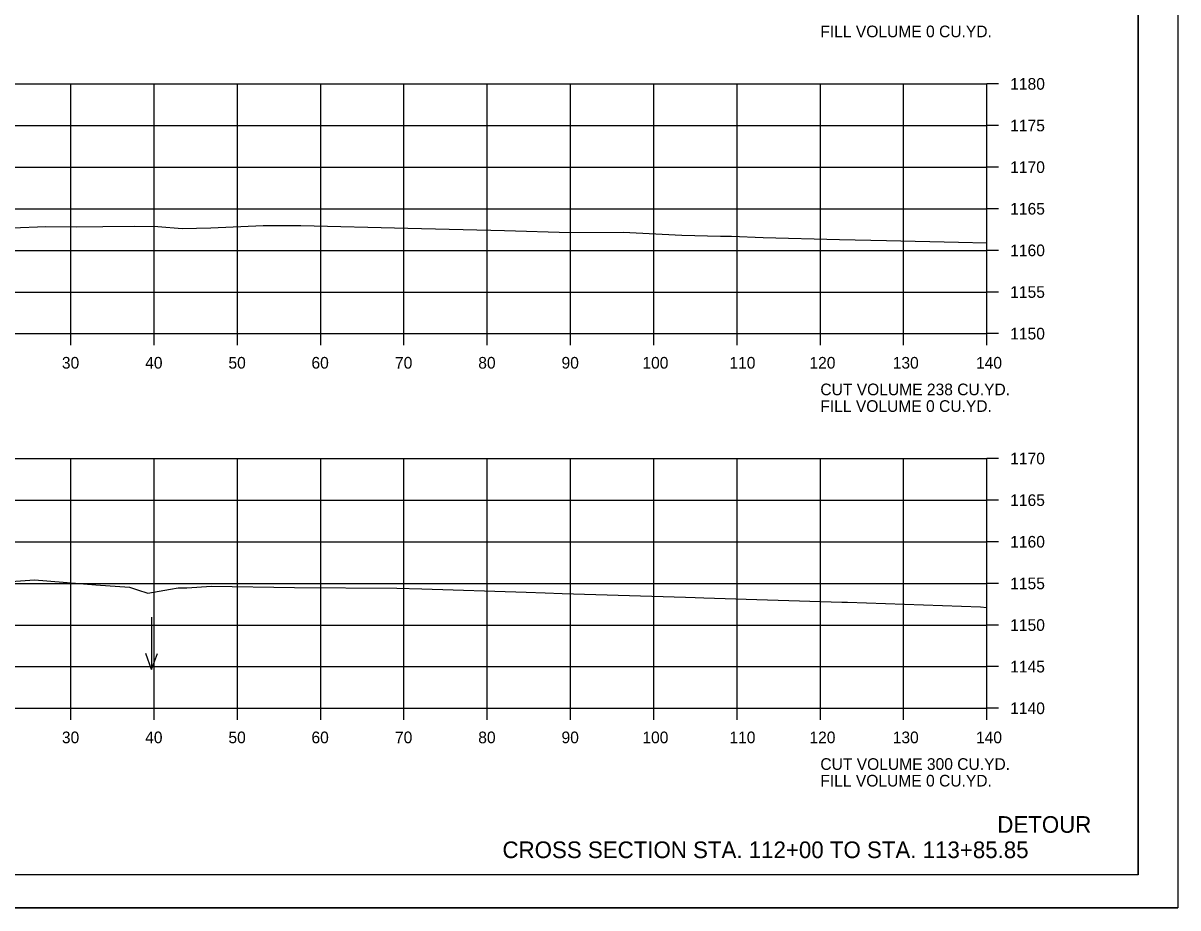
# Model space of a CAD drawing. Extents: x 1368971 to 1374497, y 378717 to 381839.
# Drawn here: x 1372433.2 to 1372571.8, y 381543.3 to 381649.6 of the extents above; entities that cross this region are included whole.
import ezdxf

# ---------------------------------------------------------------- set-up
doc = ezdxf.new("R2010")
doc.units = 0
for name, color, linetype in [('R_Axis', 7, 'Continuous'), ('R_Axis Annot', 7, 'Continuous'), ('R_Border', 7, 'Continuous'), ('R_Draft', 7, 'Continuous'), ('R_Exist Surface', 7, 'Continuous'), ('R_Grid', 7, 'Continuous'), ('R_No Plot', 7, 'Continuous'), ('R_Water Annot', 7, 'Continuous')]:
    doc.layers.add(name, color=color, linetype=linetype)

msp = doc.modelspace()

# ---------------------------------------------------------------- linework, layer by layer
at = {"layer": 'R_Axis'}
for p, q in [((1372548.91, 381612.33), (1372548.91, 381642.33)), ((1372550.31, 381642.33), (1372548.91, 381642.33)), ((1372550.31, 381637.33), (1372548.91, 381637.33)), ((1372550.31, 381632.33), (1372548.91, 381632.33)), ((1372550.31, 381627.33), (1372548.91, 381627.33)), ((1372550.31, 381622.33), (1372548.91, 381622.33)), ((1372550.31, 381617.33), (1372548.91, 381617.33)), ((1372268.91, 381612.33), (1372548.91, 381612.33)), ((1372438.91, 381610.93), (1372438.91, 381612.33)), ((1372448.91, 381610.93), (1372448.91, 381612.33)), ((1372458.91, 381610.93), (1372458.91, 381612.33)), ((1372468.91, 381610.93), (1372468.91, 381612.33)), ((1372478.91, 381610.93), (1372478.91, 381612.33)), ((1372488.91, 381610.93), (1372488.91, 381612.33)), ((1372498.91, 381610.93), (1372498.91, 381612.33)), ((1372508.91, 381610.93), (1372508.91, 381612.33)), ((1372518.91, 381610.93), (1372518.91, 381612.33)), ((1372528.91, 381610.93), (1372528.91, 381612.33)), ((1372538.91, 381610.93), (1372538.91, 381612.33)), ((1372548.91, 381610.93), (1372548.91, 381612.33)), ((1372550.31, 381612.33), (1372548.91, 381612.33)), ((1372548.91, 381567.33), (1372548.91, 381597.33)), ((1372550.31, 381597.33), (1372548.91, 381597.33)), ((1372550.31, 381592.33), (1372548.91, 381592.33)), ((1372550.31, 381587.33), (1372548.91, 381587.33)), ((1372550.31, 381582.33), (1372548.91, 381582.33)), ((1372550.31, 381577.33), (1372548.91, 381577.33)), ((1372550.31, 381572.33), (1372548.91, 381572.33)), ((1372268.91, 381567.33), (1372548.91, 381567.33)), ((1372438.91, 381565.93), (1372438.91, 381567.33)), ((1372448.91, 381565.93), (1372448.91, 381567.33)), ((1372458.91, 381565.93), (1372458.91, 381567.33)), ((1372468.91, 381565.93), (1372468.91, 381567.33)), ((1372478.91, 381565.93), (1372478.91, 381567.33)), ((1372488.91, 381565.93), (1372488.91, 381567.33)), ((1372498.91, 381565.93), (1372498.91, 381567.33)), ((1372508.91, 381565.93), (1372508.91, 381567.33)), ((1372518.91, 381565.93), (1372518.91, 381567.33)), ((1372528.91, 381565.93), (1372528.91, 381567.33)), ((1372538.91, 381565.93), (1372538.91, 381567.33)), ((1372548.91, 381565.93), (1372548.91, 381567.33)), ((1372550.31, 381567.33), (1372548.91, 381567.33))]:
    msp.add_line(p, q, dxfattribs=at)
at = {"layer": 'R_Border'}
for q in [(1372567.09, 381752.79), (1372250.91, 381547.33)]:
    msp.add_line((1372567.09, 381547.33), q, dxfattribs=at)
at = {"layer": 'R_Exist Surface'}
for points in [[(1372431.86, 381625.05), (1372435.91, 381625.19), (1372439.64, 381625.14), (1372442.74, 381625.18), (1372446.5, 381625.23), (1372449.35, 381625.18), (1372452.27, 381624.95), (1372455.71, 381625.05), (1372462.02, 381625.33), (1372466.53, 381625.32), (1372479.38, 381625.01), (1372490.97, 381624.7), (1372498.88, 381624.48), (1372505.23, 381624.5), (1372512.26, 381624.17), (1372516.91, 381624.04), (1372518.23, 381624.05), (1372522.06, 381623.86), (1372531.21, 381623.63), (1372536.84, 381623.53), (1372545.51, 381623.31), (1372548.91, 381623.23)], [(1372428.91, 381582.34), (1372434.53, 381582.76), (1372441.92, 381582.14), (1372445.95, 381581.87), (1372446.92, 381581.54), (1372448.17, 381581.16), (1372450.89, 381581.63), (1372451.79, 381581.78), (1372452.82, 381581.8), (1372455.78, 381582), (1372465.78, 381581.85), (1372478.07, 381581.76), (1372481.07, 381581.66), (1372493.58, 381581.27), (1372495.85, 381581.2), (1372497.92, 381581.13), (1372512.7, 381580.67), (1372513.86, 381580.63), (1372514.93, 381580.6), (1372531.48, 381580.09), (1372532.09, 381580.07), (1372532.18, 381580.07), (1372548.16, 381579.5), (1372548.91, 381579.45)]]:
    msp.add_lwpolyline(points, dxfattribs=at)
at = {"layer": 'R_Grid'}
for p, q in [((1372268.91, 381642.33), (1372548.91, 381642.33)), ((1372438.91, 381612.33), (1372438.91, 381642.33)), ((1372448.91, 381612.33), (1372448.91, 381642.33)), ((1372458.91, 381612.33), (1372458.91, 381642.33)), ((1372468.91, 381612.33), (1372468.91, 381642.33)), ((1372478.91, 381612.33), (1372478.91, 381642.33)), ((1372488.91, 381612.33), (1372488.91, 381642.33)), ((1372498.91, 381612.33), (1372498.91, 381642.33)), ((1372508.91, 381612.33), (1372508.91, 381642.33)), ((1372518.91, 381612.33), (1372518.91, 381642.33)), ((1372528.91, 381612.33), (1372528.91, 381642.33)), ((1372538.91, 381612.33), (1372538.91, 381642.33)), ((1372548.91, 381612.33), (1372548.91, 381642.33)), ((1372268.91, 381637.33), (1372548.91, 381637.33)), ((1372268.91, 381632.33), (1372548.91, 381632.33)), ((1372268.91, 381627.33), (1372548.91, 381627.33)), ((1372268.91, 381622.33), (1372548.91, 381622.33)), ((1372268.91, 381617.33), (1372548.91, 381617.33)), ((1372268.91, 381612.33), (1372548.91, 381612.33)), ((1372268.91, 381597.33), (1372548.91, 381597.33)), ((1372438.91, 381567.33), (1372438.91, 381597.33)), ((1372448.91, 381567.33), (1372448.91, 381597.33)), ((1372458.91, 381567.33), (1372458.91, 381597.33)), ((1372468.91, 381567.33), (1372468.91, 381597.33)), ((1372478.91, 381567.33), (1372478.91, 381597.33)), ((1372488.91, 381567.33), (1372488.91, 381597.33)), ((1372498.91, 381567.33), (1372498.91, 381597.33)), ((1372508.91, 381567.33), (1372508.91, 381597.33)), ((1372518.91, 381567.33), (1372518.91, 381597.33)), ((1372528.91, 381567.33), (1372528.91, 381597.33)), ((1372538.91, 381567.33), (1372538.91, 381597.33)), ((1372548.91, 381567.33), (1372548.91, 381597.33)), ((1372268.91, 381592.33), (1372548.91, 381592.33)), ((1372268.91, 381587.33), (1372548.91, 381587.33)), ((1372268.91, 381582.33), (1372548.91, 381582.33)), ((1372268.91, 381577.33), (1372548.91, 381577.33)), ((1372268.91, 381572.33), (1372548.91, 381572.33)), ((1372268.91, 381567.33), (1372548.91, 381567.33))]:
    msp.add_line(p, q, dxfattribs=at)
at = {"layer": 'R_No Plot'}
msp.add_line((1372238.51, 381543.35), (1372571.85, 381543.35), dxfattribs=at)
for points in [[(1372238.51, 381756.69), (1372571.85, 381756.69), (1372571.85, 381543.35), (1372238.51, 381543.35)], [(1372484.83, 381752.79), (1372484.83, 381742.91), (1372520.57, 381742.91), (1372520.57, 381739.99), (1372543.77, 381739.99), (1372543.77, 381716.78), (1372567.09, 381716.78), (1372567.09, 381547.33), (1372250.91, 381547.33), (1372250.91, 381752.79)]]:
    msp.add_lwpolyline(points, close=True, dxfattribs=at)
at = {"layer": 'R_Water Annot'}
for p, q in [((1372448.61, 381578.27), (1372448.61, 381571.99)), ((1372448.61, 381571.99), (1372447.91, 381573.91)), ((1372448.61, 381571.99), (1372449.31, 381573.91))]:
    msp.add_line(p, q, dxfattribs=at)

# ---------------------------------------------------------------- texts
at = {"layer": 'R_Axis Annot'}
for s, p in [('FILL VOLUME 0 CU.YD.', (1372528.91, 381647.93)), ('1180', (1372551.71, 381641.63)), ('1175', (1372551.71, 381636.63)), ('1170', (1372551.71, 381631.63)), ('1165', (1372551.71, 381626.63)), ('1160', (1372551.71, 381621.63)), ('1155', (1372551.71, 381616.63)), ('1150', (1372551.71, 381611.63)), ('30', (1372437.83, 381608.13)), ('40', (1372447.83, 381608.13)), ('50', (1372457.83, 381608.13)), ('60', (1372467.8, 381608.13)), ('70', (1372477.83, 381608.13)), ('80', (1372487.83, 381608.13)), ('90', (1372497.83, 381608.13)), ('100', (1372507.54, 381608.13)), ('110', (1372517.99, 381608.13)), ('120', (1372527.6, 381608.13)), ('130', (1372537.6, 381608.13)), ('140', (1372547.6, 381608.13)), ('CUT VOLUME 238 CU.YD.', (1372528.91, 381604.93)), ('FILL VOLUME 0 CU.YD.', (1372528.91, 381602.93)), ('1170', (1372551.71, 381596.63)), ('1165', (1372551.71, 381591.63)), ('1160', (1372551.71, 381586.63)), ('1155', (1372551.71, 381581.63)), ('1150', (1372551.71, 381576.63)), ('1145', (1372551.71, 381571.63)), ('1140', (1372551.71, 381566.63)), ('30', (1372437.83, 381563.13)), ('40', (1372447.83, 381563.13)), ('50', (1372457.83, 381563.13)), ('60', (1372467.8, 381563.13)), ('70', (1372477.83, 381563.13)), ('80', (1372487.83, 381563.13)), ('90', (1372497.83, 381563.13)), ('100', (1372507.54, 381563.13)), ('110', (1372517.99, 381563.13)), ('120', (1372527.6, 381563.13)), ('130', (1372537.6, 381563.13)), ('140', (1372547.6, 381563.13)), ('CUT VOLUME 300 CU.YD.', (1372528.91, 381559.93)), ('FILL VOLUME 0 CU.YD.', (1372528.91, 381557.93))]:
    msp.add_text(s, height=1.4, dxfattribs=at).set_placement(p)
at = {"layer": 'R_Draft'}
for s, p in [('DETOUR', (1372550.16, 381552.37)), ('CROSS SECTION STA. 112+00 TO STA. 113+85.85', (1372490.74, 381549.33))]:
    msp.add_text(s, height=2, dxfattribs=at).set_placement(p)

doc.saveas('drawing.dxf')
